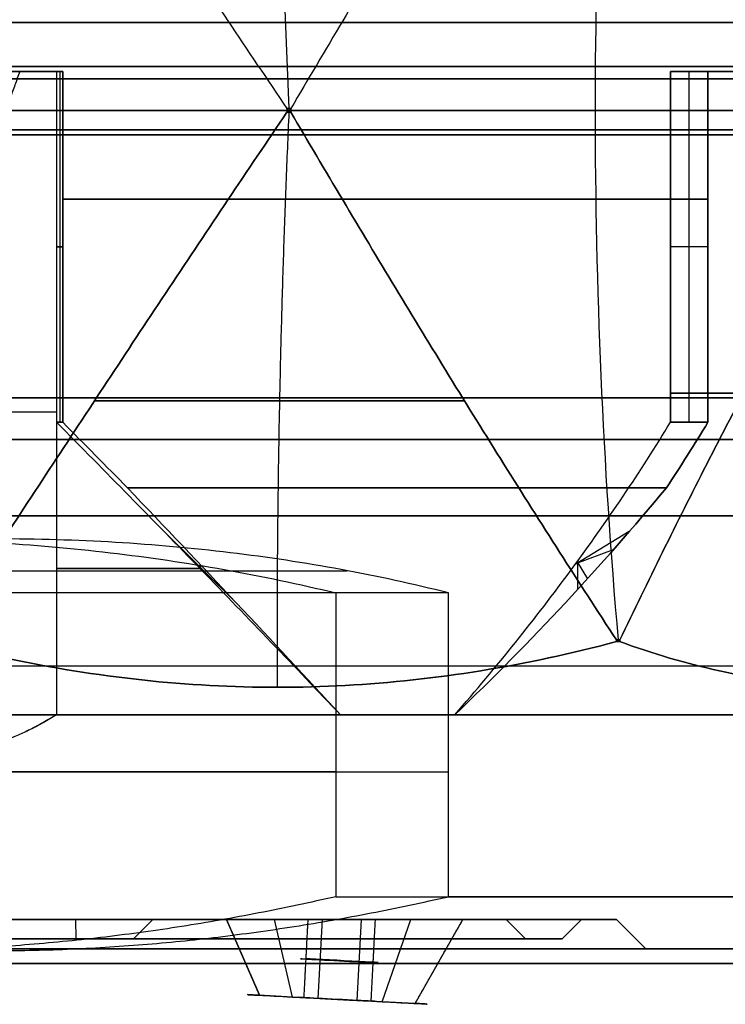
# Model space of a CAD drawing. Header units: centimetres. Extents: x -3.6 to 3.6, y -2.3 to 5.7.
# Tile 429 of 656: x 0.09 to 0.81, y -2.3 to -1.29. Entities that reach past the tile are written whole.
import ezdxf

# ---------------------------------------------------------------- set-up
doc = ezdxf.new("R2010")
doc.units = ezdxf.units.CM
doc.layers.add('Default', color=7, linetype='Continuous', true_color=0x000000)

# ---------------------------------------------------------------- blocks, each defined once
blk = doc.blocks.new('1239X20')
at = {"layer": 'Default'}
for p, q in [((-3.604, 6.2, -13.528), (3.604, 6.2, -13.528)), ((3.604, 6.2, 13.528), (-3.604, 6.2, 13.528)), ((3.643, 6.2, -13.518), (9.885, 6.2, -9.914)), ((9.885, 6.2, 9.914), (3.643, 6.2, 13.518))]:
    blk.add_line(p, q, dxfattribs=at)
at = {"layer": 'Default', "extrusion": (0.965926, 0, 0.258819)}
blk.add_arc((11.65, -45.028), 31.5, 80.0721, 99.9279, dxfattribs=at)
at = {"layer": 'Default', "extrusion": (-0.965926, 0, 0.258819)}
blk.add_arc((-11.65, 45.028), 31.5, 260.0721, 279.9279, dxfattribs=at)
at = {"layer": 'Default', "extrusion": (0.866025, 0, 0.5)}
blk.add_arc((6.2, -45.028), 31.5, 80.0721, 99.9279, dxfattribs=at)
at = {"layer": 'Default', "extrusion": (-0.866025, 0, 0.5)}
blk.add_arc((-6.2, 45.028), 31.5, 260.0721, 279.9279, dxfattribs=at)
at = {"layer": 'Default', "extrusion": (0, 1, 0)}
for centre, radius, start, end in [((0, 0, 6.65), 11.45, 180, 0), ((0, 0, 6.65), 11.45, 0, 180), ((0, 0, 6), 12.1, 0, 180), ((0, 0, 6), 12.1, 180, 0), ((0, 0, 0.75), 14, 119.9155, 120.0845), ((0, 0, 0.5), 12.1, 180, 0), ((0, 0), 12.6, 180, 360), ((0, 0), 12.6, 0, 180)]:
    blk.add_arc(centre, radius, start, end, dxfattribs=at)
at = {"layer": 'Default', "extrusion": (0, -1, 0)}
for centre, radius, start, end in [((0, 0, -3.25), 12.1, 180, 0), ((0, 0, -3.25), 12.1, 0, 180), ((0, 0, -0.75), 14, 299.9155, 300.0845), ((0, 0, -0.5), 12.1, 0, 180), ((0, 0), 13.25, 180, 0), ((0, 0), 13.25, 0, 180)]:
    blk.add_arc(centre, radius, start, end, dxfattribs=at)
at = {"layer": 'Default'}
for points, degree in [([(0.021, 11.631, -14), (0.413, 11.032, -13.895), (1.2, 9.83, -13.721), (2.392, 8.02, -13.564), (3.197, 6.818, -13.529), (3.603, 6.219, -13.528)], 3), ([(0.021, 11.631, 14), (0.413, 11.032, 13.895), (1.2, 9.83, 13.721), (2.392, 8.02, 13.564), (3.197, 6.818, 13.529), (3.603, 6.219, 13.528)], 3), ([(6.982, 11.631, -12.135), (6.59, 11.032, -12.24), (5.821, 9.83, -12.482), (4.71, 8.02, -12.942), (3.995, 6.818, -13.315), (3.643, 6.219, -13.518)], 3), ([(6.982, 11.631, 12.135), (6.59, 11.032, 12.24), (5.821, 9.83, 12.482), (4.71, 8.02, 12.942), (3.995, 6.818, 13.315), (3.643, 6.219, 13.518)], 3), ([(7.018, 11.631, -12.114), (7.305, 11.032, -11.827), (7.899, 9.83, -11.282), (8.854, 8.02, -10.55), (9.533, 6.818, -10.117), (9.885, 6.219, -9.914)], 3), ([(7.018, 11.631, 12.114), (7.305, 11.032, 11.827), (7.899, 9.83, 11.282), (8.854, 8.02, 10.55), (9.533, 6.818, 10.117), (9.885, 6.219, 9.914)], 3), ([(0.021, 0.769, -14), (0.413, 1.368, -13.895), (1.2, 2.57, -13.721), (2.392, 4.38, -13.564), (3.197, 5.582, -13.529), (3.603, 6.181, -13.528)], 3), ([(3.603, 6.181, 13.528), (3.197, 5.582, 13.529), (2.392, 4.38, 13.564), (1.2, 2.57, 13.721), (0.413, 1.368, 13.895), (0.021, 0.769, 14)], 3), ([(3.643, 6.219, 13.518), (3.637, 6.219, 13.519), (3.623, 6.219, 13.523), (3.61, 6.219, 13.527), (3.603, 6.219, 13.528)], 3), ([(3.603, 6.219, -13.528), (3.61, 6.219, -13.527), (3.623, 6.219, -13.523), (3.637, 6.219, -13.519), (3.643, 6.219, -13.518)], 3), ([(3.604, 6.2, -13.528), (3.604, 6.203, -13.528), (3.604, 6.21, -13.528), (3.603, 6.216, -13.528), (3.603, 6.219, -13.528)], 3), ([(3.603, 6.219, 13.528), (3.603, 6.216, 13.528), (3.604, 6.21, 13.528), (3.604, 6.203, 13.528), (3.604, 6.2, 13.528)], 3), ([(3.603, 6.181, -13.528), (3.603, 6.184, -13.528), (3.604, 6.19, -13.528), (3.604, 6.197, -13.528), (3.604, 6.2, -13.528)], 3), ([(3.604, 6.2, 13.528), (3.604, 6.197, 13.528), (3.604, 6.19, 13.528), (3.603, 6.184, 13.528), (3.603, 6.181, 13.528)], 3), ([(3.603, 6.181, 13.528), (3.61, 6.181, 13.527), (3.623, 6.181, 13.523), (3.637, 6.181, 13.519), (3.643, 6.181, 13.518)], 3), ([(3.643, 6.181, -13.518), (3.637, 6.181, -13.519), (3.623, 6.181, -13.523), (3.61, 6.181, -13.527), (3.603, 6.181, -13.528)], 3), ([(3.623, 6.219, 13.523), (3.623, 6.2, 13.523), (3.623, 6.181, 13.523)], 2), ([(3.623, 6.219, -13.523), (3.623, 6.2, -13.523), (3.623, 6.181, -13.523)], 2), ([(3.643, 6.219, -13.518), (3.643, 6.213, -13.518), (3.643, 6.2, -13.518), (3.643, 6.187, -13.518), (3.643, 6.181, -13.518)], 3), ([(3.643, 6.2, 13.518), (3.643, 6.203, 13.518), (3.643, 6.21, 13.518), (3.643, 6.216, 13.518), (3.643, 6.219, 13.518)], 3), ([(3.643, 6.181, 13.518), (3.643, 6.184, 13.518), (3.643, 6.19, 13.518), (3.643, 6.197, 13.518), (3.643, 6.2, 13.518)], 3), ([(3.643, 6.181, -13.518), (3.995, 5.582, -13.315), (4.71, 4.38, -12.942), (5.821, 2.57, -12.482), (6.59, 1.368, -12.24), (6.982, 0.769, -12.135)], 3), ([(6.982, 0.769, 12.135), (6.59, 1.368, 12.24), (5.821, 2.57, 12.482), (4.71, 4.38, 12.942), (3.995, 5.582, 13.315), (3.643, 6.181, 13.518)], 3), ([(7.018, 0.769, -12.114), (7.305, 1.368, -11.827), (7.899, 2.57, -11.282), (8.854, 4.38, -10.55), (9.533, 5.582, -10.117), (9.885, 6.181, -9.914)], 3), ([(9.885, 6.181, 9.914), (9.533, 5.582, 10.117), (8.854, 4.38, 10.55), (7.899, 2.57, 11.282), (7.305, 1.368, 11.827), (7.018, 0.769, 12.114)], 3), ([(5.424, 3.22, 12.653), (3.526, 3.22, 13.161), (1.629, 3.22, 13.67)], 2), ([(1.629, 3.22, -13.67), (3.526, 3.22, -13.161), (5.424, 3.22, -12.653)], 2), ([(0.021, 0.75, -14), (0.484, 0.626, -13.876), (1.412, 0.427, -13.629), (2.817, 0.275, -13.254), (4.2, 0.276, -12.884), (5.594, 0.427, -12.508), (6.519, 0.627, -12.259), (6.982, 0.75, -12.135)], 3), ([(6.982, 0.75, 12.135), (6.519, 0.627, 12.259), (5.593, 0.427, 12.508), (4.199, 0.276, 12.884), (2.817, 0.275, 13.254), (1.412, 0.427, 13.629), (0.484, 0.626, 13.876), (0.021, 0.75, 14)], 3), ([(7.018, 0.769, 12.114), (7.012, 0.769, 12.117), (7, 0.769, 12.124), (6.988, 0.769, 12.131), (6.982, 0.769, 12.135)], 3), ([(6.982, 0.769, -12.135), (6.988, 0.769, -12.131), (7, 0.769, -12.124), (7.012, 0.769, -12.117), (7.018, 0.769, -12.114)], 3), ([(6.982, 0.769, 12.135), (6.982, 0.766, 12.135), (6.982, 0.76, 12.135), (6.982, 0.753, 12.135), (6.982, 0.75, 12.135)], 3), ([(6.982, 0.75, -12.135), (6.982, 0.753, -12.135), (6.982, 0.76, -12.135), (6.982, 0.766, -12.135), (6.982, 0.769, -12.135)], 3), ([(7, 0.769, 12.124), (7, 0.76, 12.124), (7, 0.75, 12.124)], 2), ([(7, 0.769, -12.124), (7, 0.76, -12.124), (7, 0.75, -12.124)], 2), ([(7.018, 0.75, 12.114), (7.018, 0.753, 12.114), (7.018, 0.76, 12.114), (7.018, 0.766, 12.114), (7.018, 0.769, 12.114)], 3), ([(7.018, 0.769, -12.114), (7.018, 0.766, -12.114), (7.018, 0.76, -12.114), (7.018, 0.753, -12.114), (7.018, 0.75, -12.114)], 3), ([(7.018, 0.75, -12.114), (7.358, 0.626, -11.774), (8.038, 0.426, -11.096), (9.068, 0.275, -10.069), (10.083, 0.276, -9.054), (11.101, 0.428, -8.033), (11.776, 0.627, -7.356), (12.114, 0.75, -7.018)], 3), ([(12.114, 0.75, 7.018), (11.776, 0.627, 7.356), (11.101, 0.428, 8.033), (10.083, 0.276, 9.054), (9.068, 0.275, 10.069), (8.038, 0.426, 11.096), (7.358, 0.626, 11.774), (7.018, 0.75, 12.114)], 3)]:
    blk.add_open_spline(points, degree=degree, dxfattribs=at)
for points, weights in [([(3.623, 6.181, 13.523), (3.491, 3.253, 13.028), (3.502, 0.282, 13.071)], [0.996710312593, 0.992270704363, 0.996644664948]), ([(3.623, 6.181, -13.523), (3.491, 3.253, -13.028), (3.502, 0.282, -13.071)], [0.996710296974, 0.992270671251, 0.996644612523]), ([(3.643, 6.2, 13.518), (3.623, 6.2, 13.523), (3.604, 6.2, 13.528)], [0.999998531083, 0.999997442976, 0.999998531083]), ([(3.604, 6.2, -13.528), (3.623, 6.2, -13.523), (3.643, 6.2, -13.518)], [0.999998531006, 0.999997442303, 0.999998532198]), ([(7.018, 0.76, 12.114), (7, 0.76, 12.124), (6.982, 0.76, 12.135)], [0.999999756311, 0.999998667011, 0.999999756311]), ([(6.982, 0.76, -12.135), (7, 0.76, -12.124), (7.018, 0.76, -12.114)], [0.999999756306, 0.999998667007, 0.999999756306])]:
    blk.add_rational_spline(points, weights, degree=2, dxfattribs=at)
blk = doc.blocks.new('1838121314')
at = {"layer": 'Default'}
for p, q in [((1.272, 9, 9.659), (1.272, 5.4, 9.659)), ((1.272, 9, -9.659), (1.272, 5.4, -9.659)), ((7.729, 5.4, 5.931), (7.729, 9, 5.931)), ((7.729, 5.4, -5.931), (7.729, 9, -5.931)), ((1.303, 7.2, 9.9), (1.24, 7.2, 9.419)), ((1.24, 7.2, -9.419), (1.303, 7.2, -9.9)), ((7.922, 7.2, 6.078), (7.537, 7.2, 5.783)), ((7.922, 7.2, -6.078), (7.537, 7.2, -5.783)), ((1.24, 5.505, -9.419), (-1.24, 5.505, -9.419)), ((1.24, 5.505, 9.419), (-1.24, 5.505, 9.419)), ((3.115, 3.515, 9.22), (2.288, 4.335, 9.22)), ((3.115, 3.515, -9.22), (2.288, 4.335, -9.22)), ((7.115, 4.28, -6.872), (6.56, 3.942, -6.872)), ((6.566, 3.951, 6.865), (6.954, 4.096, 6.98)), ((6.581, 3.97, -6.852), (6.686, 3.796, -7.152)), ((6.588, 3.688, 7.213), (6.588, 3.98, 6.845)), ((-4.222, 3.878, 11.163), (3.026, 3.878, 11.545)), ((-3.026, 3.878, -11.545), (4.222, 3.878, -11.163)), ((2.725, 3.93, 9.433), (2.704, 3.908, 9.107)), ((2.704, 3.908, -9.107), (2.725, 3.93, -9.433)), ((4.106, 1.815, 11.206), (-5.26, 1.815, 10.713)), ((-4.106, 1.815, -11.206), (5.26, 1.815, -10.713)), ((-1.434, 0.3), (1.434, 0.3)), ((1.434, 0.3), (1.438, 0.1)), ((2.03, 0.1), (2.229, 0.3)), ((2.229, 0.3), (2.806, 0.3)), ((3.323, -0.478, 0.461), (2.983, 0.3, 0.68)), ((3.661, -0.496, -0.799), (3.476, 0.3, -1.192)), ((3.763, 0.3), (4.564, 0.3)), ((3.964, 0.3, -0.347), (3.921, -0.509, -0.347)), ((4.164, 0.3, 0.4), (4.164, 0.3, -0.4)), ((4.364, 0.3, 0.347), (4.32, -0.53, 0.347)), ((4.581, -0.544, 0.799), (4.873, 0.3, 1.228)), ((4.919, -0.561, -0.461), (5.408, 0.3, -0.716)), ((5.606, 0.3), (5.85, 0.3)), ((5.85, 0.3), (6.05, 0.1)), ((6.425, 0.1), (6.625, 0.3)), ((6.625, 0.3), (6.985, 0.3)), ((6.985, 0.3), (7.285, 0)), ((1.438, 0.1), (2.03, 0.1)), ((6.05, 0.1), (6.425, 0.1)), ((7.285, 0), (9, 0)), ((3.721, -0.499), (3.199, -0.471)), ((4.121, -0.52, 0.923), (4.121, -0.52, 0.4)), ((4.121, -0.52, -0.4), (4.121, -0.52, -0.923)), ((5.042, -0.568), (4.52, -0.541))]:
    blk.add_line(p, q, dxfattribs=at)
at = {"layer": 'Default', "extrusion": (0, 1, 0)}
for centre, radius, start, end in [((0, 0, 9.5), 11.225, 86.9853, 266.9853), ((0, 0, 9), 9.985, 262.5, 270), ((0, 0, 9), 9.985, 90, 97.5), ((0, 0, 9), 9.5, 142.5, 210), ((0, 0, 9), 9.5, 210, 217.5), ((0, 0, 9), 9.985, 210, 217.5), ((0, 0, 9), 9.985, 142.5, 210), ((0, 0, 8.35), 11.225, 86.9853, 266.9853), ((0, 0, 4.728), 9.985, 221.359, 258.641), ((0, 0, 4.728), 9.985, 101.359, 138.641), ((0, 0, 0.534), 11.935, 110.1229, 243.8478), ((0, 0, 0.3), 6.625, 90, 270), ((0, 0, 0.3), 2.229, 90, 270), ((0, 0, 0.1), 6.425, 90, 270), ((0, 0, 0.1), 6.05, 90, 270), ((0, 0, 0.1), 2.03, 90, 270), ((0, 0, 0.1), 1.438, 90, 270), ((0, 0), 7.285, 90, 270), ((0, 0), 9, 90, 270), ((0, 0, -0.15), 10.75, 86.9853, 266.9853)]:
    blk.add_arc(centre, radius, start, end, dxfattribs=at)
at = {"layer": 'Default', "extrusion": (0, -1, 0)}
for centre, radius, start, end in [((0, 0, -8.925), 11.225, 273.0147, 93.0147), ((0, 0, -8.35), 11.935, 273.0147, 93.0147), ((0, 0, -7.689), 9.985, 277.5, 322.5), ((0, 0, -7.689), 9.985, 37.5, 82.5), ((0, 0, -5.7), 9.5, 322.5, 37.5), ((0, 0, -5.225), 10.075, 273.0147, 93.0147), ((0, 0, -4.442), 11.935, 273.0147, 93.0147), ((0, 0, -3.9), 9.5, 73.4153, 82.5), ((0, 0, -3.9), 9.5, 277.5, 286.5847), ((0, 0, -2.4), 9.5, 64.0915, 82.5), ((0, 0, -2.4), 9.5, 277.5, 295.9085), ((0, 0, -2.4), 9.5, 304.0915, 55.9085), ((0, 0, -0.3), 6.985, 270, 90), ((0, 0, -0.3), 5.85, 270, 90), ((0, 0, -0.3), 1.434, 270, 90), ((0, 0, 0.15), 10.075, 273.0147, 93.0147)]:
    blk.add_arc(centre, radius, start, end, dxfattribs=at)
at = {"layer": 'Default', "extrusion": (-0.052336, -0.99863, 8.88178e-16)}
for centre, start, end in [((4.142, 0, -0.093), 150.034, 330.034), ((4.142, 0, -0.097), 330.034, 150.034)]:
    blk.add_arc(centre, 0.4, start, end, dxfattribs=at)
at = {"layer": 'Default', "extrusion": (-0.052336, -0.99863, 2.45097e-14)}
blk.add_arc((4.142, 0, 0.303), 0.923, 150.034, 330.034, dxfattribs=at)
at = {"layer": 'Default', "extrusion": (0.052336, 0.99863, -2.4536e-14)}
blk.add_arc((-4.142, 0, -0.303), 0.923, 29.966, 209.966, dxfattribs=at)
at = {"layer": 'Default', "extrusion": (0.052336, 0.99863, 8.82107e-15)}
blk.add_arc((-4.142, 0, -0.303), 0.4, 209.966, 29.966, dxfattribs=at)
at = {"layer": 'Default', "extrusion": (0.052336, 0.99863, 8.88178e-15)}
blk.add_arc((-4.142, 0, -0.303), 0.4, 29.966, 209.966, dxfattribs=at)
at = {"layer": 'Default'}
for points, degree in [([(0.862, 9, -9.419), (0.845, 8.952, -9.419), (0.813, 8.859, -9.419), (0.764, 8.728, -9.419), (0.718, 8.609, -9.419), (0.663, 8.479, -9.419), (0.609, 8.364, -9.419), (0.559, 8.264, -9.419), (0.516, 8.186, -9.419), (0.467, 8.103, -9.419), (0.42, 8.032, -9.419), (0.376, 7.971, -9.419), (0.332, 7.92, -9.419), (0.301, 7.886, -9.419), (0.258, 7.845, -9.419), (0.221, 7.815, -9.419), (0.188, 7.791, -9.419), (0.153, 7.771, -9.419), (0.121, 7.756, -9.419), (0.092, 7.745, -9.419), (0.06, 7.737, -9.419), (0.03, 7.733, -9.419), (0.01, 7.731, -9.419), (0, 7.731, -9.419)], 3), ([(1.24, 9, -9.419), (1.051, 9, -9.419), (0.862, 9, -9.419)], 2), ([(0.862, 9, 9.419), (1.051, 9, 9.419), (1.24, 9, 9.419)], 2), ([(1.24, 9, -9.419), (1.24, 7.2, -9.419), (1.24, 5.4, -9.419)], 2), ([(1.24, 9, 9.419), (1.24, 7.2, 9.419), (1.24, 5.4, 9.419)], 2), ([(1.24, 9, 9.419), (1.272, 9, 9.659), (1.303, 9, 9.9)], 2), ([(1.303, 9, -9.9), (1.272, 9, -9.659), (1.24, 9, -9.419)], 2), ([(1.303, 5.4, -9.9), (1.303, 7.2, -9.9), (1.303, 9, -9.9)], 2), ([(1.303, 9, 9.9), (1.303, 7.2, 9.9), (1.303, 5.4, 9.9)], 2), ([(7.922, 9, 6.078), (7.729, 9, 5.931), (7.537, 9, 5.783)], 2), ([(7.537, 9, 5.783), (7.537, 7.2, 5.783), (7.537, 5.4, 5.783)], 2), ([(7.537, 5.4, -5.783), (7.537, 7.2, -5.783), (7.537, 9, -5.783)], 2), ([(7.537, 9, -5.783), (7.729, 9, -5.931), (7.922, 9, -6.078)], 2), ([(7.922, 9, -6.078), (7.922, 7.2, -6.078), (7.922, 5.4, -6.078)], 2), ([(7.922, 5.4, 6.078), (7.922, 7.2, 6.078), (7.922, 9, 6.078)], 2), ([(1.24, 5.4, -9.419), (1.24, 3.9, -9.419), (1.24, 2.4, -9.419)], 2), ([(1.24, 5.4, 9.419), (1.24, 3.9, 9.419), (1.24, 2.4, 9.419)], 2), ([(1.303, 5.4, 9.9), (1.272, 5.4, 9.659), (1.24, 5.4, 9.419)], 2), ([(1.24, 5.4, 9.419), (1.742, 4.893, 9.353), (2.73, 3.887, 9.141), (3.683, 2.893, 8.772), (4.151, 2.4, 8.545)], 3), ([(4.151, 2.4, -8.545), (3.683, 2.893, -8.772), (2.73, 3.887, -9.141), (1.742, 4.893, -9.353), (1.24, 5.4, -9.419)], 3), ([(1.24, 5.4, -9.419), (1.272, 5.4, -9.659), (1.303, 5.4, -9.9)], 2), ([(1.303, 5.4, 9.9), (1.526, 5.176, 9.87), (1.747, 4.952, 9.834), (1.967, 4.728, 9.789)], 3), ([(1.967, 4.728, -9.789), (1.747, 4.952, -9.834), (1.526, 5.176, -9.87), (1.303, 5.4, -9.9)], 3), ([(5.325, 2.4, 7.867), (5.755, 2.893, 7.576), (6.552, 3.887, 6.935), (7.228, 4.893, 6.185), (7.537, 5.4, 5.783)], 3), ([(5.325, 2.4, -7.867), (5.755, 2.893, -7.576), (6.552, 3.887, -6.935), (7.228, 4.893, -6.185), (7.537, 5.4, -5.783)], 3), ([(7.495, 4.728, 6.598), (7.643, 4.952, 6.429), (7.785, 5.176, 6.256), (7.922, 5.4, 6.078)], 3), ([(7.922, 5.4, -6.078), (7.785, 5.176, -6.256), (7.643, 4.952, -6.429), (7.495, 4.728, -6.598)], 3), ([(7.537, 5.4, 5.783), (7.729, 5.4, 5.931), (7.922, 5.4, 6.078)], 2), ([(7.922, 5.4, -6.078), (7.729, 5.4, -5.931), (7.537, 5.4, -5.783)], 2), ([(1.967, 4.728, 9.789), (2.347, 4.33, 9.629), (3.091, 3.544, 9.262), (3.804, 2.778, 8.801), (4.151, 2.4, 8.545)], 3), ([(4.151, 2.4, -8.545), (3.804, 2.778, -8.801), (3.091, 3.544, -9.262), (2.347, 4.33, -9.629), (1.967, 4.728, -9.789)], 3), ([(5.325, 2.4, 7.867), (5.72, 2.778, 7.695), (6.475, 3.544, 7.308), (7.165, 4.33, 6.847), (7.495, 4.728, 6.598)], 3), ([(7.495, 4.728, -6.598), (7.165, 4.33, -6.847), (6.475, 3.544, -7.308), (5.72, 2.778, -7.695), (5.325, 2.4, -7.867)], 3), ([(-0.628, 4.204, 11.918), (-0.216, 4.204, 11.94), (0.598, 4.18, 11.94), (1.794, 4.074, 11.82), (2.965, 3.901, 11.581), (3.728, 3.741, 11.345), (4.106, 3.65, 11.206)], 3), ([(5.26, 3.65, -10.713), (4.899, 3.741, -10.89), (4.165, 3.901, -11.206), (3.026, 4.074, -11.566), (1.849, 4.18, -11.811), (1.039, 4.204, -11.897), (0.628, 4.204, -11.918)], 3), ([(4.106, 3.65, 11.206), (-0.577, 3.65, 10.96), (-5.26, 3.65, 10.713)], 2), ([(5.26, 3.65, -10.713), (0.577, 3.65, -10.96), (-4.106, 3.65, -11.206)], 2), ([(4.106, 3.65, 11.206), (4.106, 2.092, 11.206), (4.106, 0.534, 11.206)], 2), ([(5.26, 0.534, -10.713), (5.26, 2.092, -10.713), (5.26, 3.65, -10.713)], 2), ([(1.24, 2.4, -9.419), (1.192, 2.37, -9.419), (1.099, 2.315, -9.419), (0.967, 2.246, -9.419), (0.846, 2.19, -9.419), (0.716, 2.139, -9.419), (0.594, 2.098, -9.419), (0.475, 2.066, -9.419), (0.357, 2.041, -9.419), (0.237, 2.023, -9.419), (0.119, 2.012, -9.419), (0.04, 2.01, -9.419), (0, 2.01, -9.419)], 3), ([(1.24, 2.4, 9.419), (1.193, 2.371, 9.419), (1.102, 2.317, 9.419), (0.969, 2.247, 9.419), (0.846, 2.191, 9.419), (0.714, 2.138, 9.419), (0.588, 2.097, 9.419), (0.468, 2.064, 9.419), (0.347, 2.039, 9.419), (0.228, 2.022, 9.419), (0.112, 2.012, 9.419), (0.037, 2.01, 9.419), (0, 2.01, 9.419)], 3), ([(4.106, 0.534, 11.206), (3.974, 0.504, 11.199), (3.709, 0.446, 11.186), (3.313, 0.366, 11.165), (2.918, 0.293, 11.144), (2.523, 0.227, 11.123), (2.131, 0.169, 11.102), (1.74, 0.119, 11.082), (1.35, 0.076, 11.061), (0.963, 0.041, 11.041), (0.575, 0.014, 11.02), (0.189, -0.006, 11), (-0.195, -0.018, 10.98), (-0.45, -0.02, 10.967), (-0.577, -0.02, 10.96)], 3), ([(0.577, -0.02, -10.96), (0.706, -0.02, -10.953), (0.964, -0.017, -10.939), (1.35, -0.006, -10.919), (1.737, 0.014, -10.899), (2.125, 0.042, -10.878), (2.51, 0.076, -10.858), (2.898, 0.119, -10.838), (3.288, 0.17, -10.817), (3.677, 0.227, -10.797), (4.071, 0.293, -10.776), (4.465, 0.366, -10.755), (4.861, 0.446, -10.734), (5.127, 0.504, -10.72), (5.26, 0.534, -10.713)], 3), ([(2.983, 0.3, 0.68), (3.153, -0.089, 0.57), (3.323, -0.478, 0.461)], 2), ([(3.817, 0.3, 0.2), (3.796, -0.101, 0.2), (3.775, -0.502, 0.2)], 2), ([(4.467, -0.538, -0.2), (4.489, -0.119, -0.2), (4.511, 0.3, -0.2)], 2), ([(4.919, -0.561, -0.461), (5.163, -0.131, -0.589), (5.408, 0.3, -0.716)], 2)]:
    blk.add_open_spline(points, degree=degree, dxfattribs=at)
for points, knots in [([(5.408, 0.3, -0.716), (5.406, 0.3, -0.72), (5.403, 0.3, -0.725), (5.398, 0.3, -0.732), (5.393, 0.3, -0.74), (5.389, 0.3, -0.747), (5.383, 0.3, -0.756), (5.377, 0.3, -0.765), (5.371, 0.3, -0.775), (5.365, 0.3, -0.783), (5.359, 0.3, -0.793), (5.351, 0.3, -0.804), (5.343, 0.3, -0.816), (5.335, 0.3, -0.826), (5.328, 0.3, -0.836), (5.319, 0.3, -0.848), (5.308, 0.3, -0.861), (5.297, 0.3, -0.876), (5.286, 0.3, -0.889), (5.272, 0.3, -0.905), (5.257, 0.3, -0.923), (5.239, 0.3, -0.943), (5.222, 0.3, -0.961), (5.207, 0.3, -0.977), (5.192, 0.3, -0.992), (5.172, 0.3, -1.011), (5.15, 0.3, -1.032), (5.124, 0.3, -1.055), (5.099, 0.3, -1.076), (5.075, 0.3, -1.095), (5.052, 0.3, -1.113), (5.03, 0.3, -1.129), (5.002, 0.3, -1.15), (4.967, 0.3, -1.173), (4.928, 0.3, -1.197), (4.89, 0.3, -1.219), (4.853, 0.3, -1.239), (4.818, 0.3, -1.257), (4.772, 0.3, -1.278), (4.716, 0.3, -1.302), (4.652, 0.3, -1.325), (4.591, 0.3, -1.344), (4.531, 0.3, -1.359), (4.474, 0.3, -1.372), (4.418, 0.3, -1.382), (4.363, 0.3, -1.389), (4.292, 0.3, -1.395), (4.206, 0.3, -1.398), (4.107, 0.3, -1.395), (4.012, 0.3, -1.385), (3.92, 0.3, -1.369), (3.832, 0.3, -1.347), (3.746, 0.3, -1.321), (3.636, 0.3, -1.278), (3.505, 0.3, -1.213), (3.383, 0.3, -1.133), (3.291, 0.3, -1.059), (3.225, 0.3, -0.998), (3.162, 0.3, -0.932), (3.103, 0.3, -0.861), (3.046, 0.3, -0.784), (2.994, 0.3, -0.7), (2.953, 0.3, -0.625), (2.923, 0.3, -0.56), (2.902, 0.3, -0.509), (2.883, 0.3, -0.456), (2.864, 0.3, -0.4), (2.848, 0.3, -0.34), (2.834, 0.3, -0.278), (2.822, 0.3, -0.211), (2.814, 0.3, -0.151), (2.81, 0.3, -0.101), (2.808, 0.3, -0.061), (2.806, 0.3, -0.02), (2.806, 0.3, 0.024), (2.808, 0.3, 0.071), (2.811, 0.3, 0.112), (2.814, 0.3, 0.147), (2.817, 0.3, 0.174), (2.821, 0.3, 0.203), (2.826, 0.3, 0.233), (2.832, 0.3, 0.264), (2.839, 0.3, 0.298), (2.846, 0.3, 0.329), (2.852, 0.3, 0.355), (2.858, 0.3, 0.375), (2.864, 0.3, 0.397), (2.871, 0.3, 0.42), (2.879, 0.3, 0.445), (2.887, 0.3, 0.468), (2.895, 0.3, 0.488), (2.901, 0.3, 0.504), (2.907, 0.3, 0.521), (2.914, 0.3, 0.537), (2.92, 0.3, 0.551), (2.924, 0.3, 0.562), (2.93, 0.3, 0.574), (2.936, 0.3, 0.587), (2.941, 0.3, 0.599), (2.947, 0.3, 0.61), (2.951, 0.3, 0.619), (2.956, 0.3, 0.629), (2.961, 0.3, 0.638), (2.966, 0.3, 0.648), (2.97, 0.3, 0.655), (2.974, 0.3, 0.663), (2.979, 0.3, 0.671), (2.981, 0.3, 0.676), (2.983, 0.3, 0.68)], [-4.352764, -4.352764, -4.352764, -4.352764, -4.352499, -4.352233, -4.351702, -4.35117, -4.350639, -4.349576, -4.348514, -4.347451, -4.346388, -4.344263, -4.342137, -4.340012, -4.337887, -4.335761, -4.331511, -4.32726, -4.323009, -4.318758, -4.310257, -4.301755, -4.293254, -4.284752, -4.276251, -4.267749, -4.250746, -4.233743, -4.21674, -4.199737, -4.182734, -4.165731, -4.148728, -4.114722, -4.080717, -4.046711, -4.012705, -3.978699, -3.944693, -3.876681, -3.808669, -3.740657, -3.672645, -3.604633, -3.536621, -3.468609, -3.400597, -3.264573, -3.128549, -2.992525, -2.856502, -2.720478, -2.584454, -2.44843, -2.176382, -1.904334, -1.76831, -1.632287, -1.496263, -1.360239, -1.224215, -1.088191, -0.952167, -0.884155, -0.816143, -0.748131, -0.680119, -0.612107, -0.544096, -0.476084, -0.408072, -0.374066, -0.34006, -0.306054, -0.272048, -0.238042, -0.204036, -0.187033, -0.17003, -0.153027, -0.136024, -0.119021, -0.102018, -0.085015, -0.076513, -0.068012, -0.05951, -0.051009, -0.042507, -0.034006, -0.029755, -0.025504, -0.021254, -0.017003, -0.014878, -0.012752, -0.010627, -0.008501, -0.006376, -0.005313, -0.004251, -0.003188, -0.002125, -0.001594, -0.001063, -0.000531, -0.000266, 0, 0, 0, 0]), ([(2.983, 0.3, 0.68), (3.024, 0.3, 0.752), (3.121, 0.3, 0.895), (3.316, 0.3, 1.09), (3.556, 0.3, 1.249), (3.83, 0.3, 1.357), (4.121, 0.3, 1.405), (4.361, 0.3, 1.394), (4.543, 0.3, 1.358), (4.673, 0.3, 1.32), (4.774, 0.3, 1.278), (4.851, 0.3, 1.241), (4.906, 0.3, 1.211), (4.959, 0.3, 1.178), (5.03, 0.3, 1.131), (5.117, 0.3, 1.064), (5.216, 0.3, 0.971), (5.338, 0.3, 0.832), (5.467, 0.3, 0.63), (5.571, 0.3, 0.355), (5.615, 0.3, 0.064), (5.597, 0.3, -0.223), (5.526, 0.3, -0.49), (5.45, 0.3, -0.645), (5.408, 0.3, -0.716)], [-4.452806, -4.452806, -4.452806, -4.452806, -4.174506, -3.896205, -3.617905, -3.339605, -3.061304, -2.783004, -2.643854, -2.504704, -2.365553, -2.295978, -2.226403, -2.156828, -2.087253, -1.948103, -1.808953, -1.669802, -1.391502, -1.113202, -0.834901, -0.556601, -0.2783, 0, 0, 0, 0]), ([(3.817, 0.3, 0.2), (3.793, 0.3, 0.159), (3.757, 0.3, 0.062), (3.764, 0.3, -0.079), (3.804, 0.3, -0.182), (3.848, 0.3, -0.251), (3.894, 0.3, -0.297), (3.933, 0.3, -0.328), (3.963, 0.3, -0.347), (3.995, 0.3, -0.363), (4.041, 0.3, -0.382), (4.105, 0.3, -0.398), (4.186, 0.3, -0.402), (4.296, 0.3, -0.385), (4.421, 0.3, -0.32), (4.487, 0.3, -0.241), (4.511, 0.3, -0.2)], [-1.270042, -1.270042, -1.270042, -1.270042, -1.111287, -0.952531, -0.873154, -0.793776, -0.714399, -0.67471, -0.635021, -0.595332, -0.555643, -0.476266, -0.396888, -0.31751, -0.158755, 0, 0, 0, 0]), ([(4.511, 0.3, -0.2), (4.534, 0.3, -0.159), (4.571, 0.3, -0.062), (4.563, 0.3, 0.079), (4.523, 0.3, 0.182), (4.479, 0.3, 0.251), (4.434, 0.3, 0.297), (4.394, 0.3, 0.328), (4.364, 0.3, 0.347), (4.332, 0.3, 0.363), (4.286, 0.3, 0.382), (4.223, 0.3, 0.398), (4.141, 0.3, 0.402), (4.032, 0.3, 0.385), (3.906, 0.3, 0.32), (3.84, 0.3, 0.241), (3.817, 0.3, 0.2)], [-1.270042, -1.270042, -1.270042, -1.270042, -1.111287, -0.952531, -0.873154, -0.793776, -0.714399, -0.67471, -0.635021, -0.595332, -0.555643, -0.476266, -0.396888, -0.31751, -0.158755, 0, 0, 0, 0])]:
    blk.add_open_spline(points, degree=3, knots=knots, dxfattribs=at)
blk = doc.blocks.new('R1784XM_ASM22')
at = {"layer": 'Default'}
for name, p in [('1239X20', (0, 0)), ('1838121314', (0, -2.4))]:
    blk.add_blockref(name, p, dxfattribs=at)
blk = doc.blocks.new('F3710XM_ASM')
at = {"layer": 'Default'}
blk.add_blockref('R1784XM_ASM22', (0, -20), dxfattribs=at)

msp = doc.modelspace()

# ---------------------------------------------------------------- block references
at = {"layer": 'Default', "xscale": 0.1, "yscale": 0.1, "zscale": 0.1}
msp.add_blockref('F3710XM_ASM', (0, 0), dxfattribs=at)

doc.saveas('drawing.dxf')
